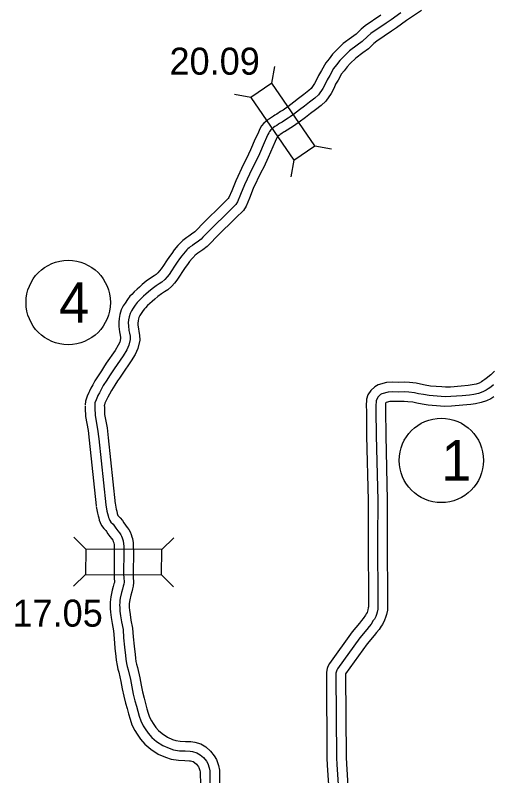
# Model space of a CAD drawing. Extents: x 31699 to 244310, y -8841 to 11474.
# Drawn here: x 139250 to 139748, y 1115 to 1907 of the extents above; entities that cross this region are included whole.
import ezdxf

# ---------------------------------------------------------------- set-up
doc = ezdxf.new("R2010")
doc.units = 0
for name, color, linetype in [('B_Logo', 7, 'Continuous'), ('Level 55', 7, 'Continuous'), ('R_Border Notes', 7, 'Continuous'), ('R_XS_EARTHWORK_STAGE1', 7, 'Continuous'), ('R_XS_EARTHWORK_STAGE2', 7, 'Continuous'), ('S_WALL', 7, 'Continuous')]:
    doc.layers.add(name, color=color, linetype=linetype)

msp = doc.modelspace()

# ---------------------------------------------------------------- linework, layer by layer
at = {"layer": 'B_Logo'}
for points in [[(139652.32, 1910), (139642.24, 1902.62), (139637.1, 1899.19)], [(139637.1, 1899.19), (139621.21, 1888.44), (139617.59, 1885.44), (139612.14, 1880.14), (139606.94, 1876.31), (139598.77, 1870.43), (139592.47, 1864.18), (139588.6, 1860.31), (139585.35, 1855.85), (139582.27, 1852.12), (139578.26, 1844.78), (139575.47, 1840.13), (139573.74, 1836.29), (139570.96, 1831.17), (139566.53, 1824.55), (139562.79, 1821.15), (139557.13, 1816.98), (139551.86, 1812.89), (139546.72, 1808.99), (139540.34, 1804.14), (139536.98, 1801.62), (139534.87, 1800.18), (139532.16, 1798.6), (139528.47, 1796.06), (139525.83, 1794.55), (139524.77, 1793.93), (139522.86, 1792.63), (139520.95, 1791.39), (139519.69, 1790.5), (139519.17, 1790.16), (139517.65, 1788.93), (139516.6, 1787.98), (139515.29, 1786.42), (139514.52, 1785.08), (139513.55, 1783.12), (139512.27, 1779.96), (139509.63, 1774.58), (139504.75, 1763.21), (139500.37, 1753.73), (139497.27, 1747.93), (139489.29, 1730.91), (139485.12, 1720.76), (139481.92, 1713.03), (139480.24, 1710.13), (139473.21, 1703.4), (139453.66, 1684.24), (139445.93, 1676.16), (139443.9, 1674.19), (139439.95, 1671.12), (139437.05, 1669.2), (139434.87, 1667.63), (139432.56, 1665.99), (139431.45, 1665.04), (139430.26, 1664.01), (139429.28, 1663), (139427.32, 1660.83), (139423.85, 1656.89), (139421.5, 1653.52), (139419.16, 1650.21), (139416.23, 1645.95), (139413.11, 1641.22), (139410.51, 1637.31), (139408.42, 1634.74), (139406.19, 1632.16), (139403.17, 1629.31), (139400.4, 1627.66), (139397.1, 1625.4), (139392.89, 1622.39), (139389.07, 1619.25), (139386.38, 1616.73), (139383.88, 1614.62), (139381.06, 1612.04), (139378.83, 1609.66), (139377.32, 1608.1), (139375.3, 1605.53), (139373.16, 1602.16), (139371.47, 1599.59), (139369.92, 1596.56), (139368.84, 1593.34), (139368.42, 1590.26), (139368.08, 1587.05), (139368.13, 1583.91), (139368.68, 1579.12), (139369.26, 1576.06), (139369.91, 1572.93), (139370.1, 1569.67), (139368.67, 1563.57), (139366.35, 1558.79), (139362.59, 1552.72), (139353.34, 1539.14), (139350.41, 1534.95), (139348.4, 1531.71), (139345.61, 1527.26), (139341.9, 1521.52), (139339.77, 1517.55), (139337.9, 1514.11), (139336.34, 1511.15), (139335.83, 1510.07), (139334.35, 1506.78), (139333.27, 1503.49), (139333.05, 1500.81)], [(139748.88, 1522.28), (139746.12, 1519.97), (139743.62, 1518.19), (139741.24, 1516.68), (139737.8, 1515.02), (139733.49, 1513.48), (139728.51, 1512.45), (139724.05, 1511.71), (139716.26, 1510.97), (139704.68, 1510.04), (139698.68, 1509.87), (139694.4, 1510.26), (139682.05, 1511.18), (139676.16, 1512.22), (139670.95, 1513.13), (139666.6, 1514.12), (139660.58, 1514.68), (139656.04, 1515.01), (139649.85, 1514.83), (139643.91, 1515.06), (139639.18, 1514.78), (139632.6, 1513), (139631.28, 1512.24), (139628.79, 1509.93), (139627.16, 1507.5), (139626.53, 1505.55), (139626.22, 1500.14), (139626.43, 1495.61), (139626.6, 1469.51), (139628.27, 1402)], [(139333.05, 1500.81), (139333.16, 1498.28), (139333.36, 1490.27), (139336, 1476.17), (139337.24, 1465.98), (139344.53, 1397.36)], [(139344.53, 1397.36), (139345.69, 1390.8), (139346.33, 1388.28), (139346.89, 1386.01), (139347.31, 1384.28), (139347.94, 1382.62), (139348.62, 1381.03), (139349.98, 1379.31), (139352.14, 1377.2), (139353.63, 1375.22), (139355.13, 1372.9), (139356.97, 1370.32), (139358.73, 1368.01), (139360.09, 1366.02), (139360.97, 1364.63), (139361.73, 1362.84), (139362.42, 1360.91), (139362.77, 1359.85), (139363.21, 1356.85), (139363.25, 1354.12), (139363.31, 1349.18), (139363.16, 1324.68), (139363.27, 1321.68), (139363.6, 1316.61), (139363.36, 1314.6), (139362.79, 1312.46), (139362.03, 1309.51), (139360.88, 1305.83), (139359.62, 1300), (139359.38, 1297.66), (139359.08, 1295.19), (139358.98, 1292.99), (139359.09, 1289.85), (139359.33, 1286.52), (139360.06, 1281.52), (139361.01, 1275.46), (139362.58, 1267.47), (139363.16, 1258.86), (139364.09, 1249.06), (139365.14, 1240.33), (139365.45, 1236.6), (139366.11, 1232.07), (139366.95, 1228.88), (139367.93, 1225.35), (139370.2, 1215.17), (139371.57, 1207.57), (139373.26, 1200.19), (139374.95, 1193.27), (139376.43, 1187.68), (139377.9, 1182.22), (139379.37, 1177.1), (139381.1, 1172.12), (139383.56, 1167.21), (139385.61, 1163.97), (139388.8, 1159.34), (139392.46, 1155.04), (139397.45, 1150.9), (139404.11, 1146.45), (139410.61, 1143.66), (139415.1, 1142.05), (139421.31, 1141.13), (139427.25, 1140.87), (139432.52, 1140.74), (139435.19, 1140.37), (139439.61, 1138.96), (139443.04, 1137), (139446.42, 1133.91), (139449.46, 1130.21), (139450.9, 1127.69), (139452.49, 1123.17), (139453.07, 1120.04), (139453.26, 1105.09)], [(139628.27, 1402), (139628.15, 1361.52), (139628.49, 1294.18), (139628.47, 1290.77), (139628.37, 1288.7), (139627.81, 1285.56), (139627.04, 1283.14), (139626.27, 1281.06), (139624.77, 1278.17), (139623.59, 1276.69), (139621.37, 1273.06), (139619.27, 1270.43), (139616.84, 1267.46), (139609.49, 1258.82), (139586.24, 1226.48), (139585.52, 1225.21), (139585.2, 1224.07), (139584.88, 1222.93), (139584.7, 1221.79), (139584.71, 1220.52), (139585.18, 1133.82), (139585.61, 1126.82), (139589.29, 1069.73)]]:
    msp.add_lwpolyline(points, dxfattribs=at)
at = {"layer": 'Level 55'}
for points in [[(139673.74, 1912.51), (139658.1, 1901.83), (139647.97, 1894.42), (139642.64, 1890.87)], [(139750, 1536.76), (139747.92, 1534.59), (139746.21, 1532.94), (139744.68, 1531.67), (139742.62, 1530.08), (139740, 1527.89), (139738.04, 1526.49), (139736.37, 1525.43), (139733.93, 1524.25), (139730.79, 1523.13), (139726.68, 1522.29), (139722.76, 1521.63), (139715.39, 1520.94), (139704.13, 1520.03), (139698.99, 1519.88), (139695.23, 1520.23), (139683.29, 1521.12), (139677.89, 1522.07), (139672.92, 1522.93), (139668.18, 1524.02), (139661.4, 1524.65), (139656.26, 1525.02), (139649.9, 1524.84), (139643.8, 1525.07), (139637.55, 1524.7), (139628.75, 1522.31), (139625.32, 1520.35), (139621.13, 1516.47), (139618.08, 1511.91), (139616.62, 1507.42), (139616.21, 1500.19), (139616.43, 1495.34), (139616.6, 1469.35), (139618.28, 1401.75)], [(139749.2, 1509.89), (139746.11, 1507.93), (139741.67, 1505.78), (139736.2, 1503.82), (139730.34, 1502.62), (139725.35, 1501.79), (139717.14, 1501.01), (139705.22, 1500.05), (139698.36, 1499.86), (139693.57, 1500.3), (139680.81, 1501.25), (139674.44, 1502.37), (139668.97, 1503.32), (139665.01, 1504.23), (139659.76, 1504.72), (139655.83, 1505), (139649.79, 1504.83), (139644.01, 1505.05), (139640.8, 1504.86), (139636.88, 1503.8), (139636.45, 1503.39), (139636.42, 1503.35), (139636.23, 1500.09), (139636.43, 1495.87), (139636.6, 1469.67), (139638.27, 1402.24)], [(139618.27, 1402.03), (139618.15, 1361.51), (139618.49, 1294.18), (139618.47, 1291.06), (139618.41, 1289.84), (139618.08, 1287.96), (139617.58, 1286.4), (139617.11, 1285.12), (139616.34, 1283.64), (139615.38, 1282.43), (139613.16, 1278.81), (139611.49, 1276.71), (139609.16, 1273.87), (139601.61, 1264.99), (139577.79, 1231.87), (139576.21, 1229.05), (139575.57, 1226.76), (139575.1, 1225.08), (139574.69, 1222.53), (139574.72, 1220.43), (139575.19, 1133.49), (139575.63, 1126.19), (139579.29, 1069.34)], [(139638.27, 1401.96), (139638.15, 1361.53), (139638.49, 1294.17), (139638.47, 1290.48), (139638.32, 1287.56), (139637.54, 1283.15), (139636.49, 1279.88), (139635.43, 1277.01), (139633.2, 1272.71), (139631.8, 1270.95), (139629.58, 1267.31), (139627.05, 1264.14), (139624.52, 1261.05), (139617.37, 1252.65), (139594.8, 1221.27), (139594.71, 1220.94), (139594.71, 1220.62), (139595.18, 1134.15), (139595.59, 1127.44), (139599.29, 1070.11)]]:
    msp.add_lwpolyline(points, dxfattribs=at)
at = {"layer": 'R_Border Notes'}
for centre in [(139305.35, 1608.15), (139694.6, 1443.62)]:
    msp.add_circle(centre, 44, dxfattribs=at)
at = {"layer": 'R_XS_EARTHWORK_STAGE1'}
for p, q in [((139517.77, 1836.75), (139520.99, 1854.05)), ((139496, 1821.81), (139478.7, 1825.03)), ((139562.58, 1771.45), (139579.89, 1768.23)), ((139540.82, 1756.51), (139537.6, 1739.21)), ((139323.72, 1351.2), (139311.35, 1363.72)), ((139402.92, 1350.73), (139415.44, 1363.1)), ((139323.56, 1324.8), (139311.05, 1312.43)), ((139402.76, 1324.33), (139415.13, 1311.81))]:
    msp.add_line(p, q, dxfattribs=at)
for points in [[(139562.58, 1771.45), (139517.77, 1836.75), (139496, 1821.81), (139540.82, 1756.51)], [(139323.56, 1324.8), (139402.76, 1324.33), (139402.92, 1350.73), (139323.72, 1351.2)]]:
    msp.add_lwpolyline(points, close=True, dxfattribs=at)
at = {"layer": 'R_XS_EARTHWORK_STAGE2'}
for points in [[(139631.49, 1907.47), (139615.2, 1896.45), (139610.9, 1892.88), (139605.66, 1887.78), (139601.06, 1884.4), (139592.29, 1878.08), (139585.42, 1871.26), (139580.99, 1866.83), (139577.44, 1861.98), (139573.95, 1857.75), (139569.58, 1849.75), (139566.6, 1844.77), (139564.78, 1840.74), (139562.39, 1836.35), (139558.9, 1831.13), (139556.45, 1828.9), (139551.09, 1824.96), (139545.77, 1820.82), (139540.68, 1816.96), (139534.31, 1812.12), (139531.15, 1809.75), (139529.52, 1808.64), (139526.8, 1807.05), (139523.15, 1804.54), (139520.81, 1803.2), (139519.42, 1802.39), (139517.33, 1800.96), (139515.34, 1799.68), (139514.07, 1798.78), (139513.28, 1798.26), (139511.14, 1796.53), (139509.38, 1794.93), (139507.07, 1792.18), (139505.7, 1789.8), (139504.42, 1787.23), (139503.13, 1784.05), (139500.54, 1778.76), (139495.61, 1767.28), (139491.42, 1758.19), (139488.33, 1752.42), (139480.13, 1734.93), (139475.88, 1724.57), (139472.94, 1717.48), (139472.3, 1716.37), (139466.25, 1710.58), (139446.55, 1691.27), (139438.84, 1683.22), (139437.33, 1681.75), (139434.11, 1679.25), (139431.35, 1677.43), (139429.04, 1675.76), (139426.41, 1673.88), (139424.93, 1672.62), (139423.39, 1671.29), (139421.98, 1669.83), (139419.86, 1667.49), (139415.96, 1663.07), (139413.32, 1659.26), (139410.96, 1655.93), (139407.94, 1651.54), (139404.77, 1646.75), (139402.44, 1643.24), (139400.75, 1641.16), (139398.96, 1639.08), (139397.11, 1637.33), (139395.01, 1636.09), (139391.37, 1633.59), (139386.8, 1630.33), (139382.48, 1626.77), (139379.73, 1624.21), (139377.28, 1622.13), (139374.03, 1619.16), (139371.59, 1616.56), (139369.78, 1614.68), (139367.13, 1611.32), (139364.76, 1607.59), (139362.81, 1604.63), (139360.67, 1600.45), (139359.05, 1595.61), (139358.49, 1591.46), (139358.07, 1587.5), (139358.14, 1583.26), (139358.78, 1577.61), (139359.45, 1574.1), (139359.97, 1571.62), (139360.04, 1570.54), (139359.19, 1566.93), (139357.58, 1563.62), (139354.2, 1558.17), (139345.11, 1544.82), (139342.06, 1540.46), (139339.92, 1537.01), (139337.17, 1532.63), (139333.28, 1526.61), (139330.98, 1522.31), (139329.08, 1518.83), (139327.4, 1515.63), (139326.76, 1514.28), (139325.01, 1510.39), (139323.4, 1505.48), (139323.09, 1501.64)], [(139642.7, 1890.91), (139627.22, 1880.43), (139624.28, 1877.99), (139618.62, 1872.49), (139612.82, 1868.22), (139605.25, 1862.77), (139599.53, 1857.1), (139596.22, 1853.79), (139593.25, 1849.71), (139590.59, 1846.49), (139586.94, 1839.81), (139584.35, 1835.48), (139582.7, 1831.84), (139579.53, 1825.99), (139574.17, 1817.98), (139569.13, 1813.4), (139563.16, 1809.01), (139557.95, 1804.95), (139552.77, 1801.03), (139546.37, 1796.17), (139542.8, 1793.48), (139540.21, 1791.72), (139537.52, 1790.14), (139533.79, 1787.59), (139530.84, 1785.9), (139530.12, 1785.47), (139528.38, 1784.29), (139526.55, 1783.11), (139525.31, 1782.23), (139525.06, 1782.06), (139524.17, 1781.34), (139523.82, 1781.03), (139523.52, 1780.67), (139523.34, 1780.35), (139522.68, 1779.02), (139521.4, 1775.88), (139518.71, 1770.4), (139513.89, 1759.15), (139509.33, 1749.27), (139506.21, 1743.45), (139498.45, 1726.89), (139494.37, 1716.95), (139490.9, 1708.58), (139488.17, 1703.89), (139480.17, 1696.22), (139460.78, 1677.21), (139453.02, 1669.11), (139450.46, 1666.63), (139445.78, 1662.99), (139442.74, 1660.98), (139440.7, 1659.51), (139438.72, 1658.1), (139437.96, 1657.45), (139437.14, 1656.74), (139436.59, 1656.16), (139434.77, 1654.16), (139431.73, 1650.72), (139429.69, 1647.78), (139427.36, 1644.48), (139424.52, 1640.36), (139421.45, 1635.7), (139418.57, 1631.37), (139416.08, 1628.31), (139413.43, 1625.24), (139409.24, 1621.28), (139405.79, 1619.23), (139402.84, 1617.2), (139398.97, 1614.45), (139395.67, 1611.73), (139393.03, 1609.26), (139390.49, 1607.11), (139388.09, 1604.92), (139386.07, 1602.77), (139384.87, 1601.52), (139383.47, 1599.74), (139381.55, 1596.72), (139380.12, 1594.55), (139379.16, 1592.67), (139378.62, 1591.06), (139378.35, 1589.06), (139378.08, 1586.6), (139378.12, 1584.57), (139378.57, 1580.63), (139379.07, 1578.02), (139379.85, 1574.25), (139380.17, 1568.79), (139378.15, 1560.2), (139375.12, 1553.96), (139370.97, 1547.26), (139361.58, 1533.46), (139358.76, 1529.44), (139356.88, 1526.42), (139354.05, 1521.89), (139350.52, 1516.44), (139348.57, 1512.79), (139346.71, 1509.4), (139345.29, 1506.67), (139344.9, 1505.87), (139343.69, 1503.16), (139343.14, 1501.49), (139343.02, 1499.99)], [(139323.06, 1500.38), (139323.17, 1497.94), (139323.39, 1489.22), (139326.11, 1474.64), (139327.3, 1464.85), (139334.59, 1396.3)], [(139343.04, 1501.24), (139343.16, 1498.62), (139343.34, 1491.32), (139345.89, 1477.69), (139347.18, 1467.11), (139354.48, 1398.41)], [(139334.69, 1395.61), (139335.91, 1388.71), (139336.63, 1385.85), (139337.18, 1383.62), (139337.74, 1381.33), (139338.66, 1378.89), (139339.96, 1375.86), (139342.53, 1372.61), (139344.61, 1370.58), (139345.43, 1369.49), (139346.85, 1367.29), (139348.91, 1364.39), (139350.62, 1362.15), (139351.74, 1360.51), (139352.09, 1359.97), (139352.41, 1359.2), (139352.96, 1357.67), (139353, 1357.56), (139353.22, 1356.06), (139353.25, 1353.99), (139353.31, 1349.14), (139353.16, 1324.53), (139353.28, 1321.17), (139353.56, 1316.88), (139353.52, 1316.5), (139353.12, 1315), (139352.41, 1312.26), (139351.2, 1308.38), (139349.73, 1301.57), (139349.44, 1298.77), (139349.11, 1296.03), (139348.97, 1293.05), (139349.1, 1289.31), (139349.38, 1285.42), (139350.17, 1280.02), (139351.16, 1273.72), (139352.65, 1266.16), (139353.19, 1258.06), (139354.14, 1248), (139355.19, 1239.32), (139355.51, 1235.46), (139356.3, 1230.07), (139357.3, 1226.26), (139358.23, 1222.92), (139360.39, 1213.19), (139361.77, 1205.57), (139363.53, 1197.88), (139365.26, 1190.8), (139366.77, 1185.1), (139368.27, 1179.54), (139369.83, 1174.08), (139371.87, 1168.22), (139374.84, 1162.29), (139377.26, 1158.46), (139380.86, 1153.24), (139385.41, 1147.9), (139391.46, 1142.88), (139399.32, 1137.62), (139406.95, 1134.35), (139412.65, 1132.3), (139420.36, 1131.16), (139426.91, 1130.88), (139431.72, 1130.76), (139432.98, 1130.58), (139435.57, 1129.76), (139437.11, 1128.88), (139439.14, 1127.01), (139441.2, 1124.51), (139441.76, 1123.52), (139442.8, 1120.59), (139443.08, 1119.07), (139443.26, 1105.1)], [(139354.38, 1399.1), (139355.48, 1392.89), (139356.03, 1390.7), (139356.6, 1388.41), (139356.89, 1387.23), (139357.21, 1386.36), (139357.28, 1386.2), (139357.43, 1386.02), (139359.67, 1383.83), (139361.84, 1380.95), (139363.41, 1378.52), (139365.02, 1376.25), (139366.84, 1373.87), (139368.43, 1371.54), (139369.86, 1369.3), (139371.05, 1366.48), (139371.88, 1364.16), (139372.54, 1362.14), (139373.2, 1357.65), (139373.24, 1354.25), (139373.31, 1349.21), (139373.17, 1324.83), (139373.26, 1322.18), (139373.64, 1316.34), (139373.21, 1312.71), (139372.46, 1309.92), (139371.65, 1306.77), (139370.56, 1303.27), (139369.51, 1298.44), (139369.32, 1296.56), (139369.05, 1294.35), (139368.99, 1292.92), (139369.07, 1290.39), (139369.28, 1287.61), (139369.95, 1283.02), (139370.86, 1277.19), (139372.51, 1268.77), (139373.13, 1259.67), (139374.03, 1250.13), (139375.09, 1241.35), (139375.39, 1237.74), (139375.92, 1234.07), (139376.61, 1231.49), (139377.64, 1227.78), (139380.01, 1217.14), (139381.37, 1209.58), (139382.99, 1202.49), (139384.65, 1195.73), (139386.09, 1190.26), (139387.53, 1184.9), (139388.9, 1180.12), (139390.33, 1176.02), (139392.28, 1172.13), (139393.96, 1169.47), (139396.74, 1165.43), (139399.51, 1162.19), (139403.44, 1158.93), (139408.9, 1155.28), (139414.27, 1152.97), (139417.55, 1151.8), (139422.27, 1151.1), (139427.6, 1150.87), (139433.33, 1150.72), (139437.41, 1150.16), (139443.66, 1148.17), (139448.97, 1145.13), (139453.69, 1140.81), (139457.73, 1135.91), (139460.03, 1131.86), (139462.18, 1125.75), (139463.05, 1121.02), (139463.26, 1105.09)]]:
    msp.add_lwpolyline(points, dxfattribs=at)

# ---------------------------------------------------------------- texts
at = {"layer": 'R_Border Notes'}
for s, p in [('4', (139295.91, 1587.03)), ('1', (139694.6, 1422.5))]:
    msp.add_text(s, height=42.24, dxfattribs=at).set_placement(p)
at = {"layer": 'S_WALL'}
for s, p in [('20.09', (139411.02, 1845.54)), ('17.05', (139247.18, 1270.4))]:
    msp.add_text(s, height=28.16, dxfattribs=at).set_placement(p)

doc.saveas('drawing.dxf')
